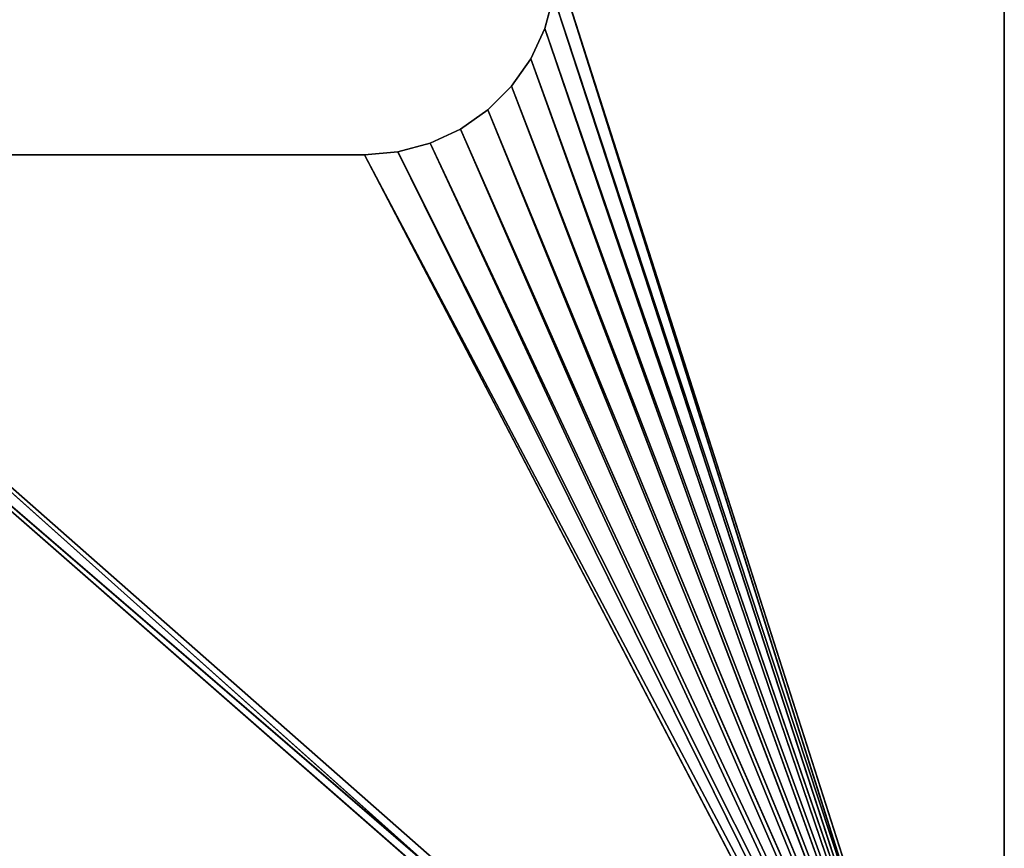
# Model space of a CAD drawing. Extents: x 226 to 378, y -30 to 313.
# Tile 387 of 656: x 351 to 378, y 104 to 127. Entities that reach past the tile are written whole.
import ezdxf

# ---------------------------------------------------------------- set-up
doc = ezdxf.new("R2010")
doc.units = 0
doc.header["$LTSCALE"] = 25.4
doc.layers.get('0').update_dxf_attribs({"color": 13, "linetype": 'CONTINUOUS'})
doc.layers.add('USER_LIBRARY_DIN_RAIL_DEFA', color=254, linetype='CONTINUOUS')

# ---------------------------------------------------------------- blocks, each defined once
blk = doc.blocks.new('EWON_2005CD_4005CD_COSY141')
at = {"layer": 'USER_LIBRARY_DIN_RAIL_DEFA', "color": 0}
for p, q in [((12.446, 184.081), (0, 223.451)), ((0, 223.451), (0, 144.711)), ((12.527, 185.007), (0, 223.451)), ((12.446, 184.081), (0, 223.451)), ((12.768, 185.905), (0, 223.451)), ((12.527, 185.007), (0, 223.451)), ((13.161, 186.748), (0, 223.451)), ((12.768, 185.905), (0, 223.451)), ((13.694, 187.51), (0, 223.451)), ((13.161, 186.748), (0, 223.451)), ((14.351, 188.167), (0, 223.451)), ((13.694, 187.51), (0, 223.451)), ((15.113, 188.7), (0, 223.451)), ((14.351, 188.167), (0, 223.451)), ((15.956, 189.093), (0, 223.451)), ((15.113, 188.7), (0, 223.451)), ((0, 223.451), (16.854, 189.334)), ((17.78, 189.415), (0, 223.451)), ((17.78, 189.415), (0, 223.451)), ((38.1, 189.415), (0, 223.451)), ((39.026, 189.334), (0, 223.451)), ((38.1, 189.415), (0, 223.451)), ((39.026, 189.334), (0, 223.451)), ((0, 223.451), (16.854, 189.334)), ((15.956, 189.093), (0, 223.451)), ((0, 223.451), (0, 144.711)), ((0, 222.943, 2.54), (17.78, 189.415, 2.54)), ((16.854, 189.334, 2.54), (0, 222.943, 2.54)), ((16.854, 189.334, 2.54), (0, 222.943, 2.54)), ((15.956, 189.093, 2.54), (0, 222.943, 2.54)), ((15.956, 189.093, 2.54), (0, 222.943, 2.54)), ((15.113, 188.7, 2.54), (0, 222.943, 2.54)), ((15.113, 188.7, 2.54), (0, 222.943, 2.54)), ((14.351, 188.167, 2.54), (0, 222.943, 2.54)), ((14.351, 188.167, 2.54), (0, 222.943, 2.54)), ((13.694, 187.51, 2.54), (0, 222.943, 2.54)), ((13.694, 187.51, 2.54), (0, 222.943, 2.54)), ((13.161, 186.748, 2.54), (0, 222.943, 2.54)), ((13.161, 186.748, 2.54), (0, 222.943, 2.54)), ((12.768, 185.905, 2.54), (0, 222.943, 2.54)), ((12.768, 185.905, 2.54), (0, 222.943, 2.54)), ((12.527, 185.007, 2.54), (0, 222.943, 2.54)), ((12.527, 185.007, 2.54), (0, 222.943, 2.54)), ((12.446, 184.081, 2.54), (0, 222.943, 2.54)), ((12.446, 184.081, 2.54), (0, 222.943, 2.54)), ((0, 145.219, 2.54), (0, 222.943, 2.54)), ((0, 222.943, 2.54), (17.78, 189.415, 2.54)), ((0, 222.943, 2.54), (38.1, 189.415, 2.54)), ((39.026, 189.334, 2.54), (0, 222.943, 2.54)), ((0, 222.943, 2.54), (38.1, 189.415, 2.54)), ((39.026, 189.334, 2.54), (0, 222.943, 2.54)), ((0, 145.219, 2.54), (0, 222.943, 2.54)), ((0, 144.711), (0, 222.943, 2.54)), ((0, 144.711), (0, 222.943, 2.54)), ((16.854, 189.334), (17.78, 189.415)), ((17.78, 189.415, 2.54), (16.854, 189.334, 2.54)), ((17.78, 189.415), (16.854, 189.334, 2.54)), ((17.78, 189.415, 2.54), (16.854, 189.334, 2.54)), ((17.78, 189.415), (16.854, 189.334, 2.54)), ((16.854, 189.334), (17.78, 189.415)), ((17.78, 189.415), (38.1, 189.415)), ((38.1, 189.415, 2.54), (17.78, 189.415, 2.54)), ((17.78, 189.415, 2.54), (17.78, 189.415)), ((17.78, 189.415), (38.1, 189.415)), ((17.78, 189.415), (38.1, 189.415, 2.54)), ((17.78, 189.415), (38.1, 189.415, 2.54)), ((17.78, 189.415, 2.54), (17.78, 189.415)), ((38.1, 189.415, 2.54), (17.78, 189.415, 2.54)), ((15.113, 188.7), (15.956, 189.093)), ((15.956, 189.093, 2.54), (15.113, 188.7, 2.54)), ((15.956, 189.093), (15.113, 188.7, 2.54)), ((15.956, 189.093, 2.54), (15.113, 188.7, 2.54)), ((15.956, 189.093), (15.113, 188.7, 2.54)), ((15.113, 188.7), (15.956, 189.093)), ((15.956, 189.093), (16.854, 189.334)), ((16.854, 189.334, 2.54), (15.956, 189.093, 2.54)), ((16.854, 189.334), (15.956, 189.093, 2.54)), ((16.854, 189.334, 2.54), (15.956, 189.093, 2.54)), ((16.854, 189.334), (15.956, 189.093, 2.54)), ((15.956, 189.093), (16.854, 189.334)), ((15.956, 189.093, 2.54), (15.956, 189.093)), ((15.956, 189.093, 2.54), (15.956, 189.093)), ((16.854, 189.334, 2.54), (16.854, 189.334)), ((16.854, 189.334, 2.54), (16.854, 189.334)), ((14.351, 188.167), (15.113, 188.7)), ((15.113, 188.7, 2.54), (14.351, 188.167, 2.54)), ((15.113, 188.7), (14.351, 188.167, 2.54)), ((15.113, 188.7, 2.54), (14.351, 188.167, 2.54)), ((15.113, 188.7), (14.351, 188.167, 2.54)), ((14.351, 188.167), (15.113, 188.7)), ((15.113, 188.7, 2.54), (15.113, 188.7)), ((15.113, 188.7, 2.54), (15.113, 188.7)), ((13.694, 187.51), (14.351, 188.167)), ((14.351, 188.167, 2.54), (13.694, 187.51, 2.54)), ((14.351, 188.167), (13.694, 187.51, 2.54)), ((14.351, 188.167, 2.54), (13.694, 187.51, 2.54)), ((14.351, 188.167), (13.694, 187.51, 2.54)), ((13.694, 187.51), (14.351, 188.167)), ((14.351, 188.167, 2.54), (14.351, 188.167)), ((14.351, 188.167, 2.54), (14.351, 188.167)), ((13.161, 186.748), (13.694, 187.51)), ((13.694, 187.51, 2.54), (13.161, 186.748, 2.54)), ((13.694, 187.51), (13.161, 186.748, 2.54)), ((13.694, 187.51, 2.54), (13.161, 186.748, 2.54)), ((13.694, 187.51), (13.161, 186.748, 2.54)), ((13.161, 186.748), (13.694, 187.51)), ((13.694, 187.51, 2.54), (13.694, 187.51)), ((13.694, 187.51, 2.54), (13.694, 187.51)), ((12.768, 185.905), (13.161, 186.748)), ((13.161, 186.748, 2.54), (12.768, 185.905, 2.54)), ((13.161, 186.748), (12.768, 185.905, 2.54)), ((13.161, 186.748, 2.54), (12.768, 185.905, 2.54)), ((13.161, 186.748), (12.768, 185.905, 2.54)), ((12.768, 185.905), (13.161, 186.748)), ((13.161, 186.748, 2.54), (13.161, 186.748)), ((13.161, 186.748, 2.54), (13.161, 186.748)), ((12.527, 185.007), (12.768, 185.905)), ((12.768, 185.905, 2.54), (12.527, 185.007, 2.54)), ((12.768, 185.905), (12.527, 185.007, 2.54)), ((12.768, 185.905, 2.54), (12.527, 185.007, 2.54)), ((12.768, 185.905), (12.527, 185.007, 2.54)), ((12.527, 185.007), (12.768, 185.905)), ((12.768, 185.905, 2.54), (12.768, 185.905)), ((12.768, 185.905, 2.54), (12.768, 185.905))]:
    blk.add_line(p, q, dxfattribs=at)
at = {"layer": 'USER_LIBRARY_DIN_RAIL_DEFA', "color": 254}
mesh = blk.add_polyface(dxfattribs=at)
corners = [(12.446, 184.081), (0, 223.451), (0, 144.711)]
mesh.append_faces([[corners[k] for k in face] for face in [(0, 1, 2)]], dxfattribs={"color": 254})
mesh = blk.add_polyface(dxfattribs=at)
corners = [(12.527, 185.007), (0, 223.451), (12.446, 184.081)]
mesh.append_faces([[corners[k] for k in face] for face in [(0, 1, 2)]], dxfattribs={"color": 254})
mesh = blk.add_polyface(dxfattribs=at)
corners = [(12.768, 185.905), (0, 223.451), (12.527, 185.007)]
mesh.append_faces([[corners[k] for k in face] for face in [(0, 1, 2)]], dxfattribs={"color": 254})
mesh = blk.add_polyface(dxfattribs=at)
corners = [(13.161, 186.748), (0, 223.451), (12.768, 185.905)]
mesh.append_faces([[corners[k] for k in face] for face in [(0, 1, 2)]], dxfattribs={"color": 254})
mesh = blk.add_polyface(dxfattribs=at)
corners = [(13.694, 187.51), (0, 223.451), (13.161, 186.748)]
mesh.append_faces([[corners[k] for k in face] for face in [(0, 1, 2)]], dxfattribs={"color": 254})
mesh = blk.add_polyface(dxfattribs=at)
corners = [(14.351, 188.167), (0, 223.451), (13.694, 187.51)]
mesh.append_faces([[corners[k] for k in face] for face in [(0, 1, 2)]], dxfattribs={"color": 254})
mesh = blk.add_polyface(dxfattribs=at)
corners = [(15.113, 188.7), (0, 223.451), (14.351, 188.167)]
mesh.append_faces([[corners[k] for k in face] for face in [(0, 1, 2)]], dxfattribs={"color": 254})
mesh = blk.add_polyface(dxfattribs=at)
corners = [(15.956, 189.093), (0, 223.451), (15.113, 188.7)]
mesh.append_faces([[corners[k] for k in face] for face in [(0, 1, 2)]], dxfattribs={"color": 254})
mesh = blk.add_polyface(dxfattribs=at)
corners = [(17.78, 189.415), (0, 223.451), (16.854, 189.334)]
mesh.append_faces([[corners[k] for k in face] for face in [(0, 1, 2)]], dxfattribs={"color": 254})
mesh = blk.add_polyface(dxfattribs=at)
corners = [(38.1, 189.415), (0, 223.451), (17.78, 189.415)]
mesh.append_faces([[corners[k] for k in face] for face in [(0, 1, 2)]], dxfattribs={"color": 254})
mesh = blk.add_polyface(dxfattribs=at)
corners = [(152.4, 223.451), (0, 223.451), (68.58, 189.415)]
mesh.append_faces([[corners[k] for k in face] for face in [(0, 1, 2)]], dxfattribs={"color": 254})
mesh = blk.add_polyface(dxfattribs=at)
corners = [(39.026, 189.334), (0, 223.451), (38.1, 189.415)]
mesh.append_faces([[corners[k] for k in face] for face in [(0, 1, 2)]], dxfattribs={"color": 254})
mesh = blk.add_polyface(dxfattribs=at)
corners = [(68.58, 189.415), (0, 223.451), (67.654, 189.334)]
mesh.append_faces([[corners[k] for k in face] for face in [(0, 1, 2)]], dxfattribs={"color": 254})
mesh = blk.add_polyface(dxfattribs=at)
corners = [(67.654, 189.334), (0, 223.451), (39.026, 189.334)]
mesh.append_faces([[corners[k] for k in face] for face in [(0, 1, 2)]], dxfattribs={"color": 254})
mesh = blk.add_polyface(dxfattribs=at)
corners = [(16.854, 189.334), (0, 223.451), (15.956, 189.093)]
mesh.append_faces([[corners[k] for k in face] for face in [(0, 1, 2)]], dxfattribs={"color": 254})
mesh = blk.add_polyface(dxfattribs=at)
corners = [(0, 223.451), (0, 222.943, 2.54), (0, 144.711)]
mesh.append_faces([[corners[k] for k in face] for face in [(0, 1, 2)]], dxfattribs={"color": 254})
mesh = blk.add_polyface(dxfattribs=at)
corners = [(17.78, 189.415, 2.54), (16.854, 189.334, 2.54), (0, 222.943, 2.54)]
mesh.append_faces([[corners[k] for k in face] for face in [(0, 1, 2)]], dxfattribs={"color": 254})
mesh = blk.add_polyface(dxfattribs=at)
corners = [(16.854, 189.334, 2.54), (15.956, 189.093, 2.54), (0, 222.943, 2.54)]
mesh.append_faces([[corners[k] for k in face] for face in [(0, 1, 2)]], dxfattribs={"color": 254})
mesh = blk.add_polyface(dxfattribs=at)
corners = [(15.956, 189.093, 2.54), (15.113, 188.7, 2.54), (0, 222.943, 2.54)]
mesh.append_faces([[corners[k] for k in face] for face in [(0, 1, 2)]], dxfattribs={"color": 254})
mesh = blk.add_polyface(dxfattribs=at)
corners = [(15.113, 188.7, 2.54), (14.351, 188.167, 2.54), (0, 222.943, 2.54)]
mesh.append_faces([[corners[k] for k in face] for face in [(0, 1, 2)]], dxfattribs={"color": 254})
mesh = blk.add_polyface(dxfattribs=at)
corners = [(14.351, 188.167, 2.54), (13.694, 187.51, 2.54), (0, 222.943, 2.54)]
mesh.append_faces([[corners[k] for k in face] for face in [(0, 1, 2)]], dxfattribs={"color": 254})
mesh = blk.add_polyface(dxfattribs=at)
corners = [(13.694, 187.51, 2.54), (13.161, 186.748, 2.54), (0, 222.943, 2.54)]
mesh.append_faces([[corners[k] for k in face] for face in [(0, 1, 2)]], dxfattribs={"color": 254})
mesh = blk.add_polyface(dxfattribs=at)
corners = [(13.161, 186.748, 2.54), (12.768, 185.905, 2.54), (0, 222.943, 2.54)]
mesh.append_faces([[corners[k] for k in face] for face in [(0, 1, 2)]], dxfattribs={"color": 254})
mesh = blk.add_polyface(dxfattribs=at)
corners = [(12.768, 185.905, 2.54), (12.527, 185.007, 2.54), (0, 222.943, 2.54)]
mesh.append_faces([[corners[k] for k in face] for face in [(0, 1, 2)]], dxfattribs={"color": 254})
mesh = blk.add_polyface(dxfattribs=at)
corners = [(12.527, 185.007, 2.54), (12.446, 184.081, 2.54), (0, 222.943, 2.54)]
mesh.append_faces([[corners[k] for k in face] for face in [(0, 1, 2)]], dxfattribs={"color": 254})
mesh = blk.add_polyface(dxfattribs=at)
corners = [(12.446, 184.081, 2.54), (0, 145.219, 2.54), (0, 222.943, 2.54)]
mesh.append_faces([[corners[k] for k in face] for face in [(0, 1, 2)]], dxfattribs={"color": 254})
mesh = blk.add_polyface(dxfattribs=at)
corners = [(68.58, 189.415, 2.54), (67.654, 189.334, 2.54), (0, 222.943, 2.54)]
mesh.append_faces([[corners[k] for k in face] for face in [(0, 1, 2)]], dxfattribs={"color": 254})
mesh = blk.add_polyface(dxfattribs=at)
corners = [(38.1, 189.415, 2.54), (17.78, 189.415, 2.54), (0, 222.943, 2.54)]
mesh.append_faces([[corners[k] for k in face] for face in [(0, 1, 2)]], dxfattribs={"color": 254})
mesh = blk.add_polyface(dxfattribs=at)
corners = [(67.654, 189.334, 2.54), (39.026, 189.334, 2.54), (0, 222.943, 2.54)]
mesh.append_faces([[corners[k] for k in face] for face in [(0, 1, 2)]], dxfattribs={"color": 254})
mesh = blk.add_polyface(dxfattribs=at)
corners = [(152.4, 222.943, 2.54), (68.58, 189.415, 2.54), (0, 222.943, 2.54)]
mesh.append_faces([[corners[k] for k in face] for face in [(0, 1, 2)]], dxfattribs={"color": 254})
mesh = blk.add_polyface(dxfattribs=at)
corners = [(39.026, 189.334, 2.54), (38.1, 189.415, 2.54), (0, 222.943, 2.54)]
mesh.append_faces([[corners[k] for k in face] for face in [(0, 1, 2)]], dxfattribs={"color": 254})
mesh = blk.add_polyface(dxfattribs=at)
corners = [(0, 222.943, 2.54), (0, 145.219, 2.54), (0, 144.711)]
mesh.append_faces([[corners[k] for k in face] for face in [(0, 1, 2)]], dxfattribs={"color": 254})
mesh = blk.add_polyface(dxfattribs=at)
corners = [(17.78, 189.415, 2.54), (17.78, 189.415), (16.854, 189.334, 2.54)]
mesh.append_faces([[corners[k] for k in face] for face in [(0, 1, 2)]], dxfattribs={"color": 254})
mesh = blk.add_polyface(dxfattribs=at)
corners = [(16.854, 189.334, 2.54), (17.78, 189.415), (16.854, 189.334)]
mesh.append_faces([[corners[k] for k in face] for face in [(0, 1, 2)]], dxfattribs={"color": 254})
mesh = blk.add_polyface(dxfattribs=at)
corners = [(38.1, 189.415, 2.54), (38.1, 189.415), (17.78, 189.415)]
mesh.append_faces([[corners[k] for k in face] for face in [(0, 1, 2)]], dxfattribs={"color": 254})
mesh = blk.add_polyface(dxfattribs=at)
corners = [(38.1, 189.415, 2.54), (17.78, 189.415), (17.78, 189.415, 2.54)]
mesh.append_faces([[corners[k] for k in face] for face in [(0, 1, 2)]], dxfattribs={"color": 254})
mesh = blk.add_polyface(dxfattribs=at)
corners = [(15.956, 189.093, 2.54), (15.956, 189.093), (15.113, 188.7, 2.54)]
mesh.append_faces([[corners[k] for k in face] for face in [(0, 1, 2)]], dxfattribs={"color": 254})
mesh = blk.add_polyface(dxfattribs=at)
corners = [(15.113, 188.7, 2.54), (15.956, 189.093), (15.113, 188.7)]
mesh.append_faces([[corners[k] for k in face] for face in [(0, 1, 2)]], dxfattribs={"color": 254})
mesh = blk.add_polyface(dxfattribs=at)
corners = [(16.854, 189.334, 2.54), (16.854, 189.334), (15.956, 189.093, 2.54)]
mesh.append_faces([[corners[k] for k in face] for face in [(0, 1, 2)]], dxfattribs={"color": 254})
mesh = blk.add_polyface(dxfattribs=at)
corners = [(15.956, 189.093, 2.54), (16.854, 189.334), (15.956, 189.093)]
mesh.append_faces([[corners[k] for k in face] for face in [(0, 1, 2)]], dxfattribs={"color": 254})
mesh = blk.add_polyface(dxfattribs=at)
corners = [(15.113, 188.7, 2.54), (15.113, 188.7), (14.351, 188.167, 2.54)]
mesh.append_faces([[corners[k] for k in face] for face in [(0, 1, 2)]], dxfattribs={"color": 254})
mesh = blk.add_polyface(dxfattribs=at)
corners = [(14.351, 188.167, 2.54), (15.113, 188.7), (14.351, 188.167)]
mesh.append_faces([[corners[k] for k in face] for face in [(0, 1, 2)]], dxfattribs={"color": 254})
mesh = blk.add_polyface(dxfattribs=at)
corners = [(14.351, 188.167), (13.694, 187.51, 2.54), (14.351, 188.167, 2.54)]
mesh.append_faces([[corners[k] for k in face] for face in [(0, 1, 2)]], dxfattribs={"color": 254})
mesh = blk.add_polyface(dxfattribs=at)
corners = [(14.351, 188.167), (13.694, 187.51), (13.694, 187.51, 2.54)]
mesh.append_faces([[corners[k] for k in face] for face in [(0, 1, 2)]], dxfattribs={"color": 254})
mesh = blk.add_polyface(dxfattribs=at)
corners = [(13.694, 187.51), (13.161, 186.748, 2.54), (13.694, 187.51, 2.54)]
mesh.append_faces([[corners[k] for k in face] for face in [(0, 1, 2)]], dxfattribs={"color": 254})
mesh = blk.add_polyface(dxfattribs=at)
corners = [(13.694, 187.51), (13.161, 186.748), (13.161, 186.748, 2.54)]
mesh.append_faces([[corners[k] for k in face] for face in [(0, 1, 2)]], dxfattribs={"color": 254})
mesh = blk.add_polyface(dxfattribs=at)
corners = [(13.161, 186.748), (12.768, 185.905, 2.54), (13.161, 186.748, 2.54)]
mesh.append_faces([[corners[k] for k in face] for face in [(0, 1, 2)]], dxfattribs={"color": 254})
mesh = blk.add_polyface(dxfattribs=at)
corners = [(13.161, 186.748), (12.768, 185.905), (12.768, 185.905, 2.54)]
mesh.append_faces([[corners[k] for k in face] for face in [(0, 1, 2)]], dxfattribs={"color": 254})
mesh = blk.add_polyface(dxfattribs=at)
corners = [(12.768, 185.905), (12.527, 185.007, 2.54), (12.768, 185.905, 2.54)]
mesh.append_faces([[corners[k] for k in face] for face in [(0, 1, 2)]], dxfattribs={"color": 254})
mesh = blk.add_polyface(dxfattribs=at)
corners = [(12.768, 185.905), (12.527, 185.007), (12.527, 185.007, 2.54)]
mesh.append_faces([[corners[k] for k in face] for face in [(0, 1, 2)]], dxfattribs={"color": 254})

msp = doc.modelspace()

# ---------------------------------------------------------------- block references
at = {"color": 0, "rotation": 179.9999999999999}
msp.add_blockref('EWON_2005CD_4005CD_COSY141', (378.037, 312.755), dxfattribs=at)

doc.saveas('drawing.dxf')
